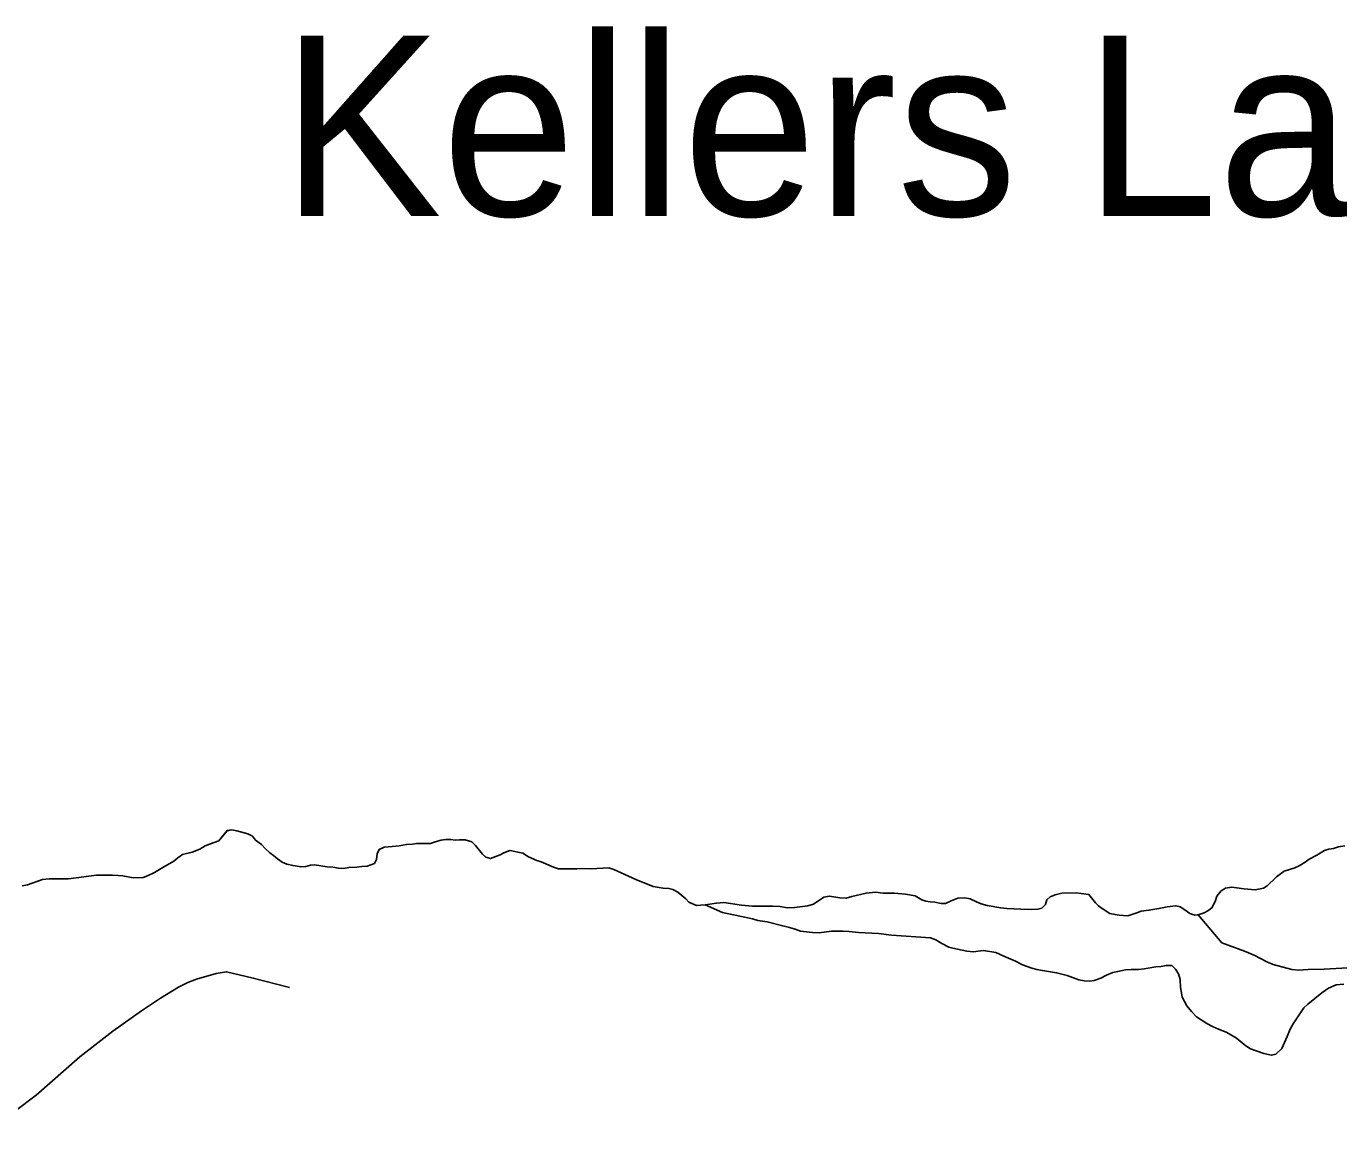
# Model space of a CAD drawing. Extents: x 3146026 to 3183936, y 897894 to 923344.
# Drawn here: x 3166466 to 3167435, y 912672 to 913484 of the extents above; entities that cross this region are included whole.
import ezdxf

# ---------------------------------------------------------------- set-up
doc = ezdxf.new("R2010")
doc.units = 0
for name, color, linetype in [('V-RIVR-IDEN', 7, 'Continuous'), ('V-ROAD-CNTR', 7, 'Continuous'), ('V-SITE-VEGE', 7, 'Continuous'), ('V-TOPO-SHOR', 7, 'Continuous'), ('V-WETL-SWMP', 7, 'Continuous')]:
    doc.layers.add(name, color=color, linetype=linetype)

msp = doc.modelspace()

# ---------------------------------------------------------------- linework, layer by layer
at = {"layer": 'V-ROAD-CNTR'}
msp.add_lwpolyline([(3166442.91, 912671.85), (3166473.25, 912694.46), (3166505.58, 912722.72), (3166529.93, 912741.68), (3166551, 912756.63), (3166565.18, 912766.11), (3166578.45, 912774.14), (3166585.17, 912777.79), (3166591.71, 912780.17), (3166606.26, 912784.38), (3166613.72, 912785.66), (3166633.56, 912780.97), (3166660.31, 912774.1)], dxfattribs=at)
at = {"layer": 'V-SITE-VEGE'}
for points in [[(3166462.94, 912849.03), (3166466.94, 912849.76), (3166478.03, 912853.78), (3166482.76, 912854.34), (3166497.13, 912854.18), (3166517.86, 912856.95), (3166529.69, 912856.97), (3166533.88, 912856.79), (3166537.33, 912856.43), (3166544.98, 912854.99), (3166552.25, 912855.37), (3166555.34, 912856.46), (3166560.61, 912858.84), (3166566.79, 912862.67), (3166574.97, 912867.23), (3166577.88, 912869.78), (3166581.33, 912872.34), (3166588.42, 912873.98), (3166594.06, 912876.18), (3166598.06, 912878.55), (3166601.14, 912879.83), (3166608.24, 912882.39), (3166614.23, 912889.85), (3166617.86, 912890.41), (3166621.32, 912889.69), (3166629.51, 912887.52), (3166632.97, 912885.7), (3166635.34, 912882.8), (3166639.71, 912879.53), (3166642.45, 912876.62), (3166645.91, 912873.54), (3166648.64, 912871.54), (3166651.56, 912869), (3166655.02, 912866.64), (3166658.48, 912865.19), (3166663.02, 912864.11), (3166668.85, 912863.03), (3166672.3, 912863.4), (3166675.76, 912864.31), (3166678.85, 912864.5), (3166688.13, 912863.06), (3166692.32, 912862.88), (3166696.5, 912862.16), (3166700.14, 912861.99), (3166704.14, 912862.54), (3166710.14, 912862.92), (3166713.78, 912863.47), (3166717.78, 912863.66), (3166723.06, 912865.67), (3166724.69, 912868.58), (3166725.04, 912872.77), (3166726.49, 912876.04), (3166730.31, 912877.69), (3166736.13, 912878.06), (3166741.22, 912878.62), (3166746.86, 912879.53), (3166751.23, 912879.91), (3166754.32, 912880.46), (3166764.51, 912880.29), (3166767.96, 912881.57), (3166772.33, 912882.85), (3166775.78, 912883.4), (3166779.42, 912883.23), (3166782.69, 912882.87), (3166785.97, 912883.06), (3166789.97, 912883.07), (3166794.89, 912881.62), (3166797.8, 912878.89), (3166802.91, 912872.53), (3166805.28, 912870.17), (3166808.73, 912869.27), (3166816.01, 912872.01), (3166818.73, 912873.47), (3166823.1, 912875.3), (3166832.56, 912873.13), (3166836.93, 912870.59), (3166842.94, 912867.69), (3166846.21, 912866.79), (3166855.32, 912862.8), (3166858.96, 912861.54), (3166862.6, 912861.72), (3166872.6, 912861.74), (3166875.87, 912861.93), (3166882.79, 912861.76)], [(3166882.79, 912861.76), (3166896.25, 912862.33), (3166899.82, 912861.27), (3166916.21, 912853.66), (3166928.95, 912848.59), (3166936.23, 912847.33), (3166940.6, 912847.15), (3166943.51, 912846.43), (3166947.15, 912844.43), (3166952.98, 912839.53), (3166955.17, 912836.99), (3166960.99, 912834.45), (3166967.24, 912835.06), (3166969, 912835.19), (3166975.73, 912836.3), (3166981, 912836.67), (3166994.1, 912834.87), (3167002.29, 912833.98), (3167017.03, 912834), (3167022.67, 912833.83), (3167027.94, 912832.75), (3167033.22, 912833.12), (3167043.04, 912834.23), (3167047.4, 912835.51), (3167054.85, 912840.62), (3167059.04, 912841.54), (3167066.86, 912840.27), (3167071.41, 912839.92), (3167075.77, 912841.2), (3167086.14, 912843.76), (3167093.23, 912844.32), (3167098.88, 912843.79), (3167106.88, 912843.62), (3167115.25, 912842.91), (3167122.35, 912841.83), (3167127.26, 912838.74), (3167130.36, 912837.84), (3167133.45, 912837.3), (3167136.91, 912837.12), (3167141.64, 912836.04), (3167144.73, 912836.04), (3167148.91, 912838.05), (3167154, 912840.06), (3167159.09, 912840.25), (3167163.1, 912839.53), (3167167.65, 912837.17), (3167171.11, 912835.91), (3167175.48, 912834.64), (3167185.67, 912832.84), (3167190.04, 912832.3), (3167200.41, 912831.77), (3167208.05, 912831.6), (3167212.96, 912831.79), (3167216.05, 912832.71), (3167218.59, 912835.26), (3167219.68, 912838.72), (3167222.22, 912840.91), (3167225.86, 912842.55), (3167230.77, 912843.65), (3167241.32, 912843.85), (3167245.14, 912843.49), (3167250.78, 912842.59), (3167255.7, 912836.6), (3167257.89, 912834.42), (3167260.44, 912832.42), (3167266.27, 912828.61), (3167270.09, 912827.89), (3167273.18, 912827.35), (3167279.37, 912827), (3167286.1, 912829.19), (3167289.37, 912830.47), (3167295.01, 912831.03), (3167302.46, 912832.31), (3167308.65, 912833.6), (3167315.01, 912834.34), (3167318.11, 912833.61), (3167320.84, 912831.98), (3167325.39, 912828.71), (3167329.03, 912827.45), (3167331.38, 912827.73), (3167349.04, 912806.91), (3167365.57, 912800.75), (3167373.32, 912797.66), (3167382.1, 912793.03), (3167386.75, 912790.98), (3167400.69, 912787.39), (3167405.85, 912786.88), (3167412.56, 912787.41), (3167424.43, 912787.43), (3167441.98, 912788.49)]]:
    msp.add_lwpolyline(points, dxfattribs=at)
at = {"layer": 'V-TOPO-SHOR'}
for points in [[(3166896.25, 912862.33), (3166882.79, 912861.76), (3166875.87, 912861.93), (3166872.6, 912861.74), (3166862.6, 912861.72), (3166858.96, 912861.54), (3166855.32, 912862.8), (3166846.21, 912866.79), (3166842.94, 912867.69), (3166836.93, 912870.59), (3166832.56, 912873.13), (3166823.1, 912875.3), (3166818.73, 912873.47), (3166816.01, 912872.01), (3166808.73, 912869.27), (3166805.28, 912870.18), (3166802.91, 912872.53), (3166797.8, 912878.89), (3166794.89, 912881.62), (3166789.97, 912883.07), (3166785.97, 912883.06), (3166782.69, 912882.87), (3166779.42, 912883.23), (3166775.78, 912883.4), (3166772.33, 912882.85), (3166767.96, 912881.57), (3166764.51, 912880.29), (3166754.32, 912880.46), (3166751.23, 912879.91), (3166746.86, 912879.53), (3166741.22, 912878.62), (3166736.13, 912878.06), (3166730.31, 912877.69), (3166726.49, 912876.04), (3166725.04, 912872.77), (3166724.69, 912868.58), (3166723.06, 912865.67), (3166717.78, 912863.66), (3166713.78, 912863.47), (3166710.14, 912862.92), (3166704.14, 912862.54), (3166700.14, 912861.99), (3166696.5, 912862.16), (3166692.32, 912862.88), (3166688.13, 912863.06), (3166678.85, 912864.5), (3166675.76, 912864.31), (3166672.3, 912863.4), (3166668.85, 912863.03), (3166663.02, 912864.11), (3166658.48, 912865.19), (3166655.02, 912866.64), (3166651.56, 912869), (3166648.64, 912871.54), (3166645.91, 912873.54), (3166642.45, 912876.62), (3166639.71, 912879.53), (3166635.34, 912882.8), (3166632.97, 912885.7), (3166629.51, 912887.52), (3166621.32, 912889.69), (3166617.86, 912890.41), (3166614.23, 912889.86), (3166608.24, 912882.39), (3166601.14, 912879.83), (3166598.06, 912878.55), (3166594.06, 912876.18), (3166588.42, 912873.98), (3166581.33, 912872.34), (3166577.88, 912869.78), (3166574.97, 912867.23), (3166566.79, 912862.67), (3166560.61, 912858.84), (3166555.34, 912856.46), (3166552.25, 912855.37), (3166544.98, 912854.99), (3166537.33, 912856.43), (3166533.88, 912856.79), (3166529.69, 912856.97), (3166517.86, 912856.95), (3166497.13, 912854.18), (3166482.76, 912854.34), (3166478.03, 912853.78), (3166466.94, 912849.76), (3166462.94, 912849.03)], [(3167439.73, 912878.76), (3167435.19, 912877.84), (3167431.37, 912876.74), (3167427.91, 912876.19), (3167424.82, 912875.28), (3167419.01, 912871.81), (3167413.37, 912868.71), (3167410.46, 912866.52), (3167405.92, 912863.78), (3167402.83, 912862.5), (3167395.01, 912859.94)], [(3166967.24, 912835.06), (3166960.99, 912834.45), (3166955.17, 912836.99), (3166952.98, 912839.53), (3166947.15, 912844.43), (3166943.51, 912846.43), (3166940.6, 912847.15), (3166936.23, 912847.33), (3166928.95, 912848.59), (3166916.21, 912853.66), (3166899.82, 912861.27), (3166896.25, 912862.33)], [(3167395.01, 912859.94), (3167389.38, 912855.75), (3167382.3, 912849.19), (3167379.57, 912847.36), (3167373.57, 912846.26), (3167365.38, 912846.79), (3167356.1, 912848.23), (3167351.56, 912847.32), (3167348.47, 912845.31), (3167345.2, 912841.48), (3167343.93, 912837.48), (3167341.57, 912832.74), (3167338.67, 912830.56), (3167335.76, 912829.1), (3167332.12, 912827.82), (3167329.03, 912827.45), (3167325.39, 912828.71), (3167320.84, 912831.98), (3167318.11, 912833.61), (3167315.01, 912834.34), (3167308.65, 912833.6), (3167302.46, 912832.31), (3167295.01, 912831.03), (3167289.37, 912830.47), (3167286.1, 912829.19), (3167279.37, 912827), (3167273.18, 912827.35), (3167270.09, 912827.89), (3167266.27, 912828.61), (3167260.44, 912832.42), (3167257.89, 912834.42), (3167255.7, 912836.6), (3167250.78, 912842.59), (3167245.14, 912843.49), (3167241.32, 912843.85), (3167230.77, 912843.65), (3167225.86, 912842.55), (3167222.22, 912840.91), (3167219.68, 912838.72), (3167218.59, 912835.26), (3167216.05, 912832.71), (3167212.96, 912831.79), (3167208.05, 912831.6), (3167200.41, 912831.77), (3167190.04, 912832.3), (3167185.67, 912832.84), (3167175.48, 912834.64), (3167171.11, 912835.91), (3167167.65, 912837.17), (3167163.1, 912839.53), (3167159.09, 912840.25), (3167154, 912840.06), (3167148.91, 912838.05), (3167144.73, 912836.04), (3167141.64, 912836.04), (3167136.91, 912837.12), (3167133.45, 912837.3), (3167130.36, 912837.84), (3167127.26, 912838.74), (3167122.35, 912841.83), (3167115.25, 912842.91), (3167106.88, 912843.62), (3167098.88, 912843.79), (3167093.23, 912844.32), (3167086.14, 912843.76), (3167075.77, 912841.2), (3167071.41, 912839.92), (3167066.86, 912840.27), (3167059.04, 912841.54), (3167054.86, 912840.62), (3167047.4, 912835.51), (3167043.04, 912834.23), (3167033.22, 912833.12), (3167027.94, 912832.75), (3167022.67, 912833.83), (3167017.03, 912834), (3167002.29, 912833.98), (3166994.1, 912834.87), (3166981, 912836.67), (3166975.73, 912836.3), (3166969, 912835.19), (3166967.24, 912835.06)]]:
    msp.add_lwpolyline(points, dxfattribs=at)
at = {"layer": 'V-WETL-SWMP'}
for points in [[(3166967.24, 912835.06), (3166969, 912835.19), (3166975.73, 912836.3), (3166981, 912836.67), (3166994.1, 912834.87), (3167002.29, 912833.98), (3167017.03, 912834), (3167022.67, 912833.83), (3167027.94, 912832.75), (3167033.22, 912833.12), (3167043.04, 912834.23), (3167047.41, 912835.51), (3167054.86, 912840.62), (3167059.04, 912841.54), (3167066.86, 912840.28), (3167071.41, 912839.92), (3167075.77, 912841.2), (3167086.14, 912843.76), (3167093.23, 912844.32), (3167098.87, 912843.79), (3167106.88, 912843.62), (3167115.25, 912842.91), (3167122.35, 912841.83), (3167127.26, 912838.74), (3167130.36, 912837.84), (3167133.45, 912837.3), (3167136.91, 912837.12), (3167141.64, 912836.04), (3167144.73, 912836.04), (3167148.91, 912838.05), (3167154, 912840.06), (3167159.1, 912840.25), (3167163.1, 912839.53), (3167167.65, 912837.17), (3167171.11, 912835.91), (3167175.48, 912834.64), (3167185.67, 912832.84), (3167190.04, 912832.3), (3167200.41, 912831.77), (3167208.05, 912831.6), (3167212.96, 912831.79), (3167216.05, 912832.71), (3167218.59, 912835.26), (3167219.68, 912838.72), (3167222.22, 912840.91), (3167225.86, 912842.55), (3167230.77, 912843.65), (3167241.32, 912843.85), (3167245.14, 912843.49), (3167250.78, 912842.59), (3167255.7, 912836.6), (3167257.89, 912834.42), (3167260.44, 912832.42), (3167266.27, 912828.61), (3167270.09, 912827.89), (3167273.18, 912827.35), (3167279.37, 912827), (3167286.1, 912829.19), (3167289.37, 912830.47), (3167295.01, 912831.03), (3167302.46, 912832.31), (3167308.65, 912833.6), (3167315.01, 912834.34), (3167318.11, 912833.61), (3167320.84, 912831.98), (3167325.39, 912828.71), (3167329.03, 912827.45), (3167332.12, 912827.82), (3167335.76, 912829.1), (3167338.67, 912830.56), (3167341.57, 912832.74), (3167343.93, 912837.48), (3167345.2, 912841.48), (3167348.47, 912845.31), (3167351.56, 912847.32), (3167356.1, 912848.23), (3167365.38, 912846.79), (3167373.57, 912846.26), (3167379.57, 912847.36), (3167382.3, 912849.19), (3167389.38, 912855.75), (3167395.01, 912859.94), (3167402.83, 912862.5), (3167405.92, 912863.78), (3167410.46, 912866.52), (3167413.37, 912868.71), (3167419.01, 912871.81), (3167424.82, 912875.28), (3167427.91, 912876.19), (3167431.37, 912876.74), (3167435.19, 912877.84), (3167439.73, 912878.76)], [(3167080.61, 912814.7), (3167073.7, 912815.41), (3167069.33, 912815.59), (3167060.6, 912815.57), (3167051.51, 912814.28), (3167046.6, 912814.64), (3167037.86, 912815.71), (3167033.86, 912817.16), (3167029.67, 912818.43), (3167024.58, 912819.51), (3167013.11, 912822.4), (3167006.19, 912823.48), (3167002.37, 912824.75), (3166980.17, 912829.44), (3166967.24, 912835.06)], [(3167439.06, 912776.56), (3167433.42, 912776.01), (3167427.79, 912773.45), (3167422.88, 912769.99), (3167412.53, 912761.6), (3167409.44, 912758.87), (3167401.64, 912747.21), (3167399.28, 912743.2), (3167397.11, 912737.74), (3167393.12, 912729), (3167388.76, 912724.63), (3167385.67, 912723.9), (3167379.85, 912725.34), (3167370.2, 912728.6), (3167366.56, 912730.96), (3167359.63, 912736.59), (3167356.17, 912738.76), (3167352.17, 912740.94), (3167346.52, 912743.11), (3167341.97, 912745.11), (3167337.78, 912747.28), (3167330.13, 912752.36), (3167326.49, 912756.18), (3167323.03, 912760.36), (3167319.74, 912766.9), (3167319.01, 912770.17), (3167318.45, 912773.99), (3167318.26, 912779.81), (3167316.98, 912784.18), (3167314.61, 912787.63), (3167311.88, 912790.35), (3167307.69, 912790.16), (3167304.06, 912789.43), (3167300.05, 912789.24), (3167291.51, 912787.77), (3167287.32, 912787.22), (3167282.05, 912787.21), (3167277.86, 912787.02), (3167272.04, 912785.92), (3167268.41, 912785), (3167263.68, 912782.99), (3167259.5, 912780.98), (3167254.59, 912779.16), (3167251.32, 912778.61), (3167247.32, 912778.96), (3167243.31, 912779.68), (3167234.57, 912782.76), (3167226.93, 912784.93), (3167216.38, 912786.55), (3167212.37, 912787.27), (3167208.55, 912788.17), (3167201.81, 912790.71), (3167196.53, 912793.43), (3167187.8, 912797.05), (3167181.97, 912799.77), (3167172.87, 912801.21), (3167165.23, 912800.29), (3167160.68, 912800.83), (3167150.31, 912802.99), (3167147.4, 912803.9), (3167142.12, 912806.43), (3167137.75, 912809.15), (3167133.74, 912810.6), (3167105, 912812.55), (3167095.35, 912813.81), (3167080.61, 912814.7)]]:
    msp.add_lwpolyline(points, dxfattribs=at)

# ---------------------------------------------------------------- texts
at = {"layer": 'V-RIVR-IDEN'}
msp.add_text('Kellers Lake', height=132.9997, dxfattribs=at).set_placement((3166654.13, 913344.05))

doc.saveas('drawing.dxf')
